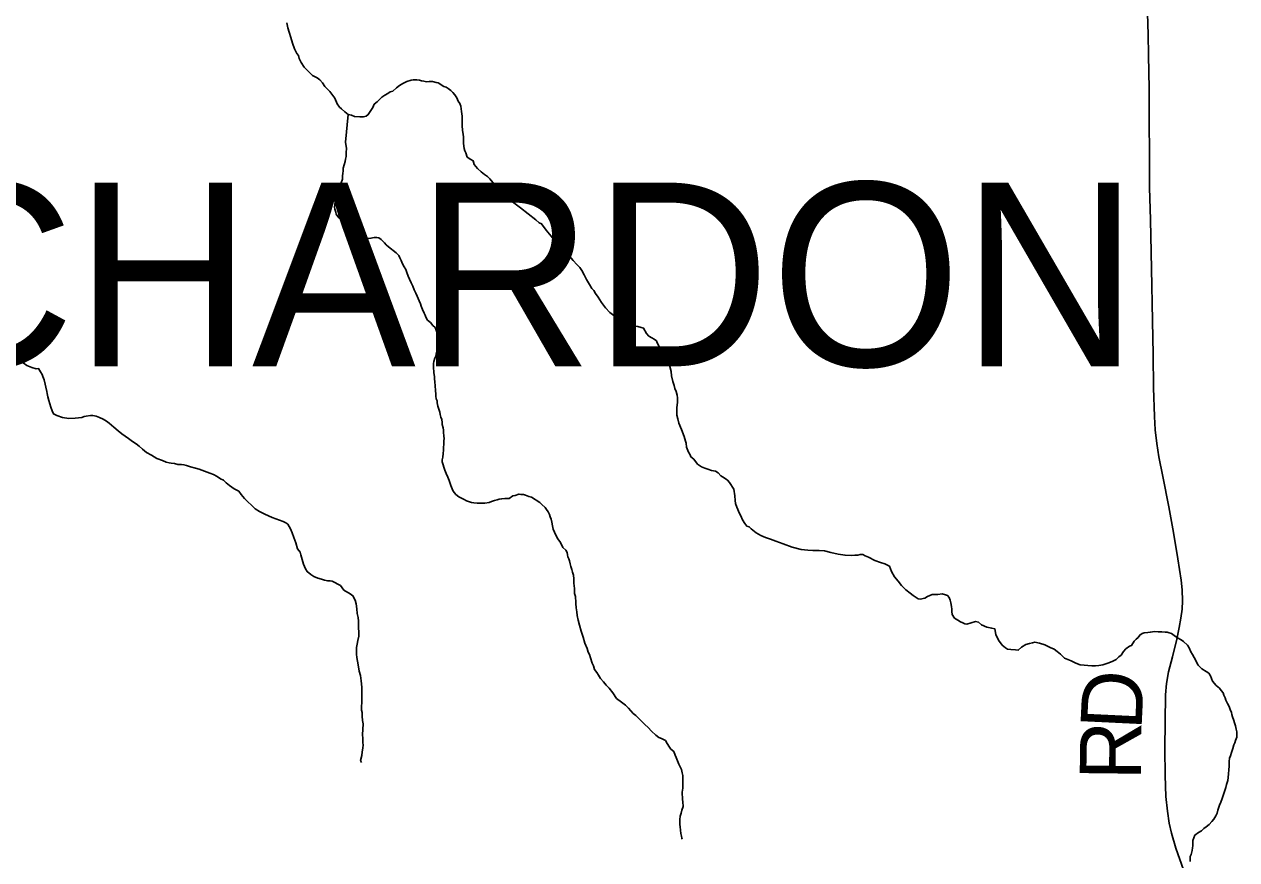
# Model space of a CAD drawing. Extents: x 103424 to 290657, y 38711 to 110967.
# Drawn here: x 214248.471 to 214249.034, y 40214.565 to 40214.952 of the extents above; entities that cross this region are included whole.
import ezdxf

# ---------------------------------------------------------------- set-up
doc = ezdxf.new("R2010")
doc.units = 0
for name, color, linetype in [('GM_X_Minor_River', 7, 'Continuous'), ('GM_X_Township_Road', 7, 'Continuous'), ('GM_X_Township_Road_Text', 7, 'Continuous'), ('GM_X_Township_Text', 7, 'Continuous')]:
    doc.layers.add(name, color=color, linetype=linetype)

msp = doc.modelspace()

# ---------------------------------------------------------------- linework, layer by layer
at = {"layer": 'GM_X_Minor_River'}
for points in [[(214248.59267, 40214.95316), (214248.59307, 40214.95088), (214248.59367, 40214.9488), (214248.59446, 40214.94633), (214248.59525, 40214.94368), (214248.59623, 40214.94103), (214248.5972, 40214.93895), (214248.59797, 40214.938), (214248.59837, 40214.93668), (214248.59934, 40214.93479), (214248.6007, 40214.93252), (214248.60262, 40214.93064), (214248.60454, 40214.92876), (214248.60665, 40214.92764), (214248.60799, 40214.9267), (214248.60915, 40214.92538), (214248.61031, 40214.92368), (214248.61146, 40214.92236), (214248.61262, 40214.92123), (214248.61493, 40214.91821), (214248.61591, 40214.91556), (214248.61707, 40214.91405), (214248.61803, 40214.9133), (214248.61957, 40214.9118), (214248.6211, 40214.91067), (214248.62263, 40214.91031), (214248.62396, 40214.90975), (214248.62644, 40214.90959), (214248.62815, 40214.9096), (214248.62948, 40214.90981), (214248.63042, 40214.91057), (214248.63154, 40214.91249), (214248.63247, 40214.91383), (214248.63321, 40214.91535)], [(214248.63321, 40214.91535), (214248.63453, 40214.91651), (214248.63566, 40214.91766), (214248.63679, 40214.91862), (214248.63811, 40214.91959), (214248.63943, 40214.92036), (214248.64056, 40214.92113), (214248.64189, 40214.92153), (214248.64358, 40214.92306), (214248.6449, 40214.92403), (214248.64641, 40214.92499), (214248.6483, 40214.92596), (214248.65038, 40214.92655), (214248.65133, 40214.92675), (214248.65304, 40214.92677), (214248.65418, 40214.92659), (214248.65514, 40214.92622), (214248.65628, 40214.92604), (214248.65742, 40214.92586), (214248.65875, 40214.92587), (214248.66027, 40214.92589), (214248.66199, 40214.92553), (214248.66294, 40214.92535), (214248.66543, 40214.92366), (214248.66658, 40214.92329), (214248.66753, 40214.92273), (214248.66869, 40214.92179), (214248.66965, 40214.92085), (214248.67061, 40214.91972), (214248.67158, 40214.9184), (214248.67216, 40214.91688), (214248.67294, 40214.91575), (214248.67333, 40214.91442), (214248.67374, 40214.91196), (214248.67396, 40214.90987), (214248.67398, 40214.90816), (214248.67401, 40214.9055), (214248.67422, 40214.90322), (214248.67443, 40214.90151), (214248.67464, 40214.90018), (214248.67465, 40214.89904), (214248.67467, 40214.89714), (214248.67489, 40214.89486), (214248.67528, 40214.89372), (214248.67567, 40214.89278), (214248.67627, 40214.89088), (214248.67799, 40214.88976), (214248.67914, 40214.8892), (214248.67954, 40214.88749), (214248.68108, 40214.88561), (214248.68281, 40214.8841), (214248.68434, 40214.88279), (214248.68569, 40214.88185), (214248.68684, 40214.88072), (214248.68819, 40214.87903), (214248.68974, 40214.87676), (214248.69185, 40214.8745), (214248.69473, 40214.87206), (214248.69799, 40214.86962), (214248.70106, 40214.86737), (214248.70816, 40214.86174), (214248.7097, 40214.86042), (214248.71084, 40214.85986), (214248.71297, 40214.85703), (214248.71528, 40214.8542), (214248.71798, 40214.851), (214248.72068, 40214.8478), (214248.7226, 40214.84591), (214248.72375, 40214.84497), (214248.72452, 40214.84403), (214248.72549, 40214.8429), (214248.72722, 40214.84102), (214248.72856, 40214.8397), (214248.72953, 40214.83819), (214248.73069, 40214.8363), (214248.73167, 40214.83403), (214248.73303, 40214.83176), (214248.73419, 40214.82987), (214248.73515, 40214.82893), (214248.73593, 40214.82761), (214248.73709, 40214.82591), (214248.73864, 40214.82345), (214248.74057, 40214.821), (214248.74249, 40214.81874), (214248.74441, 40214.81743), (214248.74613, 40214.81668), (214248.74804, 40214.81537), (214248.75035, 40214.81369), (214248.75264, 40214.81257), (214248.75549, 40214.81221), (214248.75702, 40214.81185), (214248.75817, 40214.81148), (214248.75952, 40214.80902), (214248.76068, 40214.80771), (214248.76202, 40214.80696), (214248.76317, 40214.8064), (214248.76413, 40214.80565), (214248.76452, 40214.8047), (214248.76568, 40214.80243), (214248.7678, 40214.80036), (214248.76915, 40214.79828)], [(214248.6211, 40214.91067), (214248.61992, 40214.89773), (214248.62033, 40214.89489), (214248.62017, 40214.89298), (214248.62018, 40214.89203), (214248.62019, 40214.89108), (214248.61982, 40214.88994), (214248.61965, 40214.8888), (214248.61873, 40214.88575), (214248.61875, 40214.88442), (214248.61857, 40214.88327), (214248.61839, 40214.88213), (214248.61841, 40214.88061), (214248.61786, 40214.87889), (214248.61713, 40214.87623), (214248.61659, 40214.87394), (214248.61585, 40214.87184), (214248.61511, 40214.87012), (214248.61494, 40214.86879), (214248.61476, 40214.86765), (214248.61496, 40214.8667), (214248.61536, 40214.86537), (214248.61556, 40214.86442), (214248.61672, 40214.86273), (214248.61825, 40214.86122), (214248.61903, 40214.86028), (214248.62038, 40214.85858), (214248.62134, 40214.85745), (214248.62249, 40214.85632), (214248.62345, 40214.85557), (214248.62441, 40214.85501), (214248.62537, 40214.85445), (214248.6267, 40214.85389), (214248.62842, 40214.85334), (214248.62937, 40214.85316), (214248.63051, 40214.85317), (214248.63165, 40214.85318), (214248.63317, 40214.85358), (214248.63431, 40214.85359), (214248.63526, 40214.85341), (214248.63641, 40214.85266), (214248.63795, 40214.85115), (214248.63872, 40214.85021), (214248.63987, 40214.84927), (214248.64333, 40214.84645), (214248.64467, 40214.84514), (214248.64506, 40214.84419), (214248.64565, 40214.84286), (214248.64624, 40214.84135), (214248.64701, 40214.84003), (214248.64779, 40214.8387), (214248.64837, 40214.83738), (214248.64897, 40214.83567), (214248.64955, 40214.83416), (214248.65033, 40214.83246), (214248.65111, 40214.83094), (214248.6517, 40214.82924), (214248.65248, 40214.82773), (214248.65306, 40214.8264), (214248.65365, 40214.82527), (214248.65404, 40214.82413), (214248.65463, 40214.8228), (214248.65502, 40214.82167), (214248.65561, 40214.82015), (214248.65639, 40214.81845), (214248.65678, 40214.8175), (214248.65717, 40214.81656), (214248.65795, 40214.81523), (214248.65929, 40214.81411), (214248.66045, 40214.81279), (214248.66141, 40214.81185), (214248.66199, 40214.81052), (214248.66239, 40214.809), (214248.66279, 40214.8073), (214248.663, 40214.80578), (214248.66301, 40214.80445), (214248.66284, 40214.80293), (214248.66193, 40214.7995), (214248.66175, 40214.79854), (214248.66138, 40214.79759), (214248.66083, 40214.79606), (214248.66065, 40214.79511), (214248.66067, 40214.79378), (214248.66068, 40214.79264), (214248.66088, 40214.79169), (214248.66089, 40214.79074), (214248.6611, 40214.78903), (214248.66111, 40214.78808), (214248.66132, 40214.78637), (214248.66153, 40214.78485), (214248.66156, 40214.78238), (214248.66177, 40214.78105), (214248.66178, 40214.77991), (214248.66198, 40214.77878), (214248.66237, 40214.77783), (214248.66238, 40214.77688), (214248.66278, 40214.77536), (214248.66298, 40214.77441), (214248.66337, 40214.77347), (214248.66358, 40214.77252), (214248.66378, 40214.77138)], [(214248.47018, 40214.79549), (214248.47191, 40214.79418), (214248.4742, 40214.79325), (214248.4763, 40214.7927), (214248.47744, 40214.79271), (214248.47822, 40214.7912), (214248.47899, 40214.79007), (214248.47938, 40214.78912), (214248.47997, 40214.7876), (214248.48117, 40214.7821), (214248.48137, 40214.78116), (214248.48177, 40214.77964), (214248.48217, 40214.77793), (214248.48257, 40214.77642), (214248.48316, 40214.7749), (214248.48375, 40214.7732), (214248.48433, 40214.77168), (214248.48586, 40214.77094), (214248.48854, 40214.77001), (214248.49139, 40214.76966), (214248.49443, 40214.76969), (214248.49747, 40214.7701), (214248.4986, 40214.77049), (214248.49955, 40214.77069), (214248.50145, 40214.7709), (214248.50259, 40214.77091), (214248.50411, 40214.77074), (214248.50564, 40214.76999), (214248.50736, 40214.76925), (214248.50889, 40214.76831), (214248.51024, 40214.76738), (214248.51235, 40214.7655), (214248.51427, 40214.76381), (214248.51599, 40214.76249), (214248.51753, 40214.76137), (214248.51906, 40214.76024), (214248.52098, 40214.75893), (214248.5227, 40214.75781), (214248.52405, 40214.75668), (214248.52558, 40214.75537), (214248.5275, 40214.75386), (214248.5298, 40214.75256), (214248.53228, 40214.75106)], [(214248.76915, 40214.79828), (214248.77094, 40214.79146), (214248.77116, 40214.78937), (214248.77176, 40214.78671), (214248.77235, 40214.78482), (214248.77275, 40214.78349), (214248.77333, 40214.78217), (214248.77373, 40214.78046), (214248.77394, 40214.77913), (214248.77396, 40214.77723), (214248.77361, 40214.77457), (214248.77362, 40214.77362), (214248.77363, 40214.77248), (214248.77365, 40214.77115), (214248.77405, 40214.76944), (214248.77464, 40214.76735), (214248.77582, 40214.76451), (214248.777, 40214.7613), (214248.77759, 40214.75902), (214248.77798, 40214.75807), (214248.77819, 40214.75636), (214248.77898, 40214.7539), (214248.77976, 40214.75277), (214248.78015, 40214.75182), (214248.78149, 40214.75069), (214248.78323, 40214.74843), (214248.78514, 40214.74712), (214248.78667, 40214.74656), (214248.78801, 40214.74601), (214248.78972, 40214.74545), (214248.79163, 40214.74509), (214248.79278, 40214.74434), (214248.79413, 40214.74303), (214248.79566, 40214.74209), (214248.79719, 40214.74097), (214248.79815, 40214.73984), (214248.80009, 40214.73681), (214248.80051, 40214.73378), (214248.80072, 40214.7315), (214248.80093, 40214.73017), (214248.80152, 40214.72846), (214248.80191, 40214.72733), (214248.8025, 40214.72581), (214248.80327, 40214.72449), (214248.80406, 40214.7226), (214248.80522, 40214.7209), (214248.80618, 40214.71958), (214248.80714, 40214.71939), (214248.8081, 40214.71845), (214248.8104, 40214.71658), (214248.8127, 40214.71527), (214248.8148, 40214.71434), (214248.81709, 40214.7136), (214248.81957, 40214.71268), (214248.82301, 40214.71138), (214248.8272, 40214.7099), (214248.8314, 40214.7088), (214248.83444, 40214.70845), (214248.83673, 40214.70828), (214248.83844, 40214.7083), (214248.83977, 40214.70832), (214248.84224, 40214.70815), (214248.8451, 40214.70742), (214248.84853, 40214.70669), (214248.85177, 40214.70615), (214248.85462, 40214.70599), (214248.85633, 40214.7062), (214248.85766, 40214.70621), (214248.8588, 40214.70641), (214248.85994, 40214.70643), (214248.86109, 40214.70587), (214248.86261, 40214.70531), (214248.86548, 40214.70363), (214248.86816, 40214.70271), (214248.87025, 40214.70216), (214248.87236, 40214.70104), (214248.87334, 40214.69857), (214248.8747, 40214.69612), (214248.87643, 40214.69404), (214248.87797, 40214.69216), (214248.8799, 40214.69009), (214248.88201, 40214.68859), (214248.88335, 40214.68746), (214248.88469, 40214.68652), (214248.88565, 40214.68596), (214248.8866, 40214.68578), (214248.88869, 40214.68618), (214248.89001, 40214.68696), (214248.89209, 40214.68793), (214248.89361, 40214.68794), (214248.89475, 40214.68795), (214248.89684, 40214.68816), (214248.89836, 40214.6878), (214248.89932, 40214.68743), (214248.90009, 40214.68649), (214248.90048, 40214.68535), (214248.90088, 40214.68402), (214248.90109, 40214.68231), (214248.90129, 40214.68117), (214248.9013, 40214.68003), (214248.90151, 40214.67871)], [(214248.66378, 40214.77138), (214248.66417, 40214.77024), (214248.66456, 40214.76911), (214248.66477, 40214.76778), (214248.66478, 40214.76683), (214248.66518, 40214.76531), (214248.66538, 40214.76417), (214248.66539, 40214.76322), (214248.66542, 40214.76132), (214248.66562, 40214.76037), (214248.66544, 40214.75923), (214248.66546, 40214.75771), (214248.66528, 40214.75619), (214248.6653, 40214.75486), (214248.66513, 40214.75334), (214248.66496, 40214.75162), (214248.66478, 40214.75048), (214248.66479, 40214.74953), (214248.66598, 40214.74555), (214248.66657, 40214.74404), (214248.66735, 40214.74233), (214248.66794, 40214.74082), (214248.66833, 40214.73987), (214248.66872, 40214.73854), (214248.66931, 40214.73703), (214248.66989, 40214.73589), (214248.67105, 40214.73439), (214248.67239, 40214.73326), (214248.67373, 40214.7327), (214248.67488, 40214.73195), (214248.67603, 40214.73139), (214248.67832, 40214.73066), (214248.67946, 40214.73048), (214248.68098, 40214.7303), (214248.68288, 40214.73032), (214248.68459, 40214.73034), (214248.68649, 40214.73055), (214248.68763, 40214.73113), (214248.68895, 40214.73152), (214248.69028, 40214.73192), (214248.69123, 40214.73212), (214248.69236, 40214.73232), (214248.69388, 40214.73252), (214248.69483, 40214.73253), (214248.69578, 40214.73254), (214248.69748, 40214.7337), (214248.69862, 40214.7339), (214248.70032, 40214.73449), (214248.70128, 40214.73431), (214248.70242, 40214.73432), (214248.70337, 40214.73395), (214248.7049, 40214.73339), (214248.70623, 40214.73303), (214248.71006, 40214.73059), (214248.71102, 40214.72965), (214248.71256, 40214.72834), (214248.71314, 40214.72739), (214248.71391, 40214.72626), (214248.7145, 40214.72512), (214248.71489, 40214.72399), (214248.71528, 40214.72285), (214248.71568, 40214.72152), (214248.71589, 40214.71982), (214248.71629, 40214.7183), (214248.71687, 40214.71678), (214248.71746, 40214.71546), (214248.71843, 40214.71376), (214248.71959, 40214.71206), (214248.72076, 40214.70979), (214248.7221, 40214.70847), (214248.72269, 40214.70734), (214248.72289, 40214.70639), (214248.72309, 40214.70544), (214248.72348, 40214.70449), (214248.72387, 40214.70355), (214248.72408, 40214.70222), (214248.72447, 40214.70089), (214248.72487, 40214.69957), (214248.72526, 40214.69824), (214248.72566, 40214.69691), (214248.72587, 40214.6952), (214248.72589, 40214.69311), (214248.72611, 40214.69064), (214248.72614, 40214.68836), (214248.72653, 40214.68704), (214248.72655, 40214.68609), (214248.72675, 40214.68514), (214248.72676, 40214.68381), (214248.72698, 40214.68172), (214248.72719, 40214.67982), (214248.7274, 40214.67811), (214248.7278, 40214.67602), (214248.7284, 40214.67375), (214248.72919, 40214.6709), (214248.73018, 40214.66806), (214248.73097, 40214.66541), (214248.73195, 40214.66295), (214248.73254, 40214.66124), (214248.73312, 40214.66011), (214248.73352, 40214.65859), (214248.73431, 40214.65613)], [(214248.53228, 40214.75106), (214248.53496, 40214.75014), (214248.53668, 40214.74939), (214248.53801, 40214.74903), (214248.53896, 40214.74884), (214248.54049, 40214.74867), (214248.54201, 40214.7483), (214248.54372, 40214.74832), (214248.54486, 40214.74814), (214248.54601, 40214.74777), (214248.54792, 40214.74722), (214248.55021, 40214.74649), (214248.55192, 40214.74612), (214248.55688, 40214.74427), (214248.5586, 40214.74353), (214248.56033, 40214.7426), (214248.56186, 40214.74166), (214248.5632, 40214.74091), (214248.56454, 40214.73979), (214248.56608, 40214.73847), (214248.56819, 40214.73697), (214248.57029, 40214.73585), (214248.57145, 40214.73434), (214248.57299, 40214.73246), (214248.57453, 40214.73095), (214248.57626, 40214.72945), (214248.57799, 40214.72775), (214248.5799, 40214.72644), (214248.58143, 40214.7257), (214248.58239, 40214.72514), (214248.58411, 40214.72439), (214248.58583, 40214.72365), (214248.58754, 40214.7231), (214248.58926, 40214.72235), (214248.59098, 40214.7218), (214248.59213, 40214.72124), (214248.59309, 40214.72049), (214248.59425, 40214.71841), (214248.59503, 40214.71652), (214248.59582, 40214.71444), (214248.5968, 40214.71197), (214248.59759, 40214.70913), (214248.59875, 40214.70762), (214248.59914, 40214.70629), (214248.59974, 40214.70421), (214248.60034, 40214.70193), (214248.60131, 40214.69985), (214248.60209, 40214.69853), (214248.60381, 40214.69722), (214248.60515, 40214.69628), (214248.60706, 40214.69554), (214248.60878, 40214.69498), (214248.61011, 40214.69462), (214248.61164, 40214.69425), (214248.61278, 40214.69426), (214248.61373, 40214.69408), (214248.61756, 40214.69203), (214248.6191, 40214.68996), (214248.62197, 40214.68827), (214248.62331, 40214.68734), (214248.62429, 40214.68526), (214248.62488, 40214.68355), (214248.6251, 40214.68127), (214248.62531, 40214.67918), (214248.62571, 40214.67729), (214248.62592, 40214.67558), (214248.62594, 40214.67387), (214248.62596, 40214.67235), (214248.62598, 40214.67064), (214248.62599, 40214.66949), (214248.62601, 40214.66854), (214248.62565, 40214.66664), (214248.62529, 40214.66493), (214248.62492, 40214.6634), (214248.62495, 40214.6615), (214248.62496, 40214.66017), (214248.62517, 40214.65865), (214248.62538, 40214.65694), (214248.62578, 40214.65524), (214248.62619, 40214.65239), (214248.62679, 40214.6503), (214248.6272, 40214.64784), (214248.62742, 40214.64499), (214248.62746, 40214.64176), (214248.62749, 40214.63928), (214248.6275, 40214.63757), (214248.62733, 40214.63624), (214248.62734, 40214.63529), (214248.62735, 40214.63434), (214248.62756, 40214.6332), (214248.62758, 40214.63149), (214248.62779, 40214.6294), (214248.628, 40214.62788), (214248.62784, 40214.62522), (214248.62767, 40214.62294), (214248.62789, 40214.62104), (214248.62791, 40214.61914), (214248.62811, 40214.61819), (214248.62794, 40214.61667), (214248.62758, 40214.61495), (214248.62741, 40214.61324)], [(214248.90151, 40214.67871), (214248.90248, 40214.67701), (214248.90401, 40214.67607), (214248.90535, 40214.67532), (214248.90631, 40214.67476), (214248.90726, 40214.67439), (214248.90821, 40214.67421), (214248.91219, 40214.67539), (214248.91372, 40214.67503), (214248.91506, 40214.6739), (214248.91754, 40214.67278), (214248.91983, 40214.67224), (214248.92117, 40214.67206), (214248.92177, 40214.6694), (214248.92294, 40214.66675), (214248.92467, 40214.66449), (214248.92621, 40214.66317), (214248.92717, 40214.66261), (214248.92869, 40214.66244), (214248.93078, 40214.66227), (214248.93212, 40214.66209), (214248.93362, 40214.66344), (214248.9357, 40214.66479), (214248.9374, 40214.66519), (214248.93873, 40214.66558), (214248.93987, 40214.66578), (214248.94196, 40214.66542), (214248.94444, 40214.6645), (214248.94693, 40214.66338), (214248.94884, 40214.66264), (214248.95018, 40214.66151), (214248.95172, 40214.6602), (214248.95364, 40214.65832), (214248.95669, 40214.65721), (214248.9588, 40214.65609), (214248.9609, 40214.65535), (214248.96622, 40214.65483), (214248.96794, 40214.65485), (214248.96945, 40214.65505), (214248.97135, 40214.65526), (214248.97362, 40214.65604), (214248.97571, 40214.65683), (214248.9776, 40214.6578), (214248.97872, 40214.65895), (214248.97985, 40214.65972), (214248.98097, 40214.66144), (214248.9821, 40214.66278), (214248.9838, 40214.66394), (214248.98474, 40214.66433), (214248.98586, 40214.66624), (214248.9868, 40214.6672), (214248.98774, 40214.66797), (214248.98849, 40214.66912), (214248.98962, 40214.66989), (214248.99057, 40214.67009), (214248.99228, 40214.6703), (214248.99342, 40214.6705), (214248.99531, 40214.67071), (214248.99703, 40214.67053), (214248.99874, 40214.67055), (214249.00026, 40214.67038), (214249.00121, 40214.67039), (214249.00216, 40214.67021), (214249.00331, 40214.66984), (214249.00446, 40214.6689), (214249.00599, 40214.66777), (214249.00771, 40214.66684), (214249.00886, 40214.66609), (214249.01059, 40214.6644), (214249.01137, 40214.66326), (214249.01215, 40214.66137), (214249.01293, 40214.66005), (214249.0137, 40214.65873), (214249.01564, 40214.65513), (214249.01737, 40214.65344), (214249.01929, 40214.65213), (214249.02063, 40214.65138), (214249.0214, 40214.65025), (214249.02219, 40214.64778), (214249.02393, 40214.64571), (214249.02546, 40214.6444), (214249.02623, 40214.64345), (214249.0272, 40214.64232), (214249.02759, 40214.64119), (214249.02817, 40214.64005), (214249.02838, 40214.63891), (214249.02916, 40214.6374), (214249.02993, 40214.63589), (214249.03052, 40214.63456), (214249.0311, 40214.63324), (214249.03131, 40214.63229), (214249.03151, 40214.63115), (214249.0321, 40214.62944), (214249.03249, 40214.62831), (214249.03289, 40214.62698), (214249.03329, 40214.62546), (214249.03349, 40214.62414), (214249.03352, 40214.62166), (214249.03297, 40214.62014), (214249.0326, 40214.61918), (214249.03223, 40214.61823)], [(214248.73431, 40214.65613), (214248.73489, 40214.6548), (214248.73548, 40214.6531), (214248.73645, 40214.65178), (214248.73722, 40214.65045), (214248.73819, 40214.64894), (214248.73954, 40214.64744), (214248.74089, 40214.64593), (214248.74224, 40214.64442), (214248.74397, 40214.64235), (214248.74571, 40214.6397), (214248.74801, 40214.63802), (214248.74974, 40214.63651), (214248.75128, 40214.6352), (214248.75224, 40214.63388), (214248.7534, 40214.63275), (214248.75455, 40214.63181), (214248.75589, 40214.63049), (214248.75724, 40214.62917), (214248.75878, 40214.62767), (214248.76032, 40214.62616), (214248.76186, 40214.62447), (214248.76397, 40214.62259), (214248.76531, 40214.62165), (214248.76646, 40214.62109), (214248.76741, 40214.62072), (214248.76837, 40214.62016), (214248.76915, 40214.61884), (214248.77031, 40214.61714), (214248.77089, 40214.61619), (214248.77223, 40214.61507), (214248.77282, 40214.61336), (214248.7734, 40214.61223), (214248.77399, 40214.61071), (214248.77458, 40214.6092), (214248.77536, 40214.60768), (214248.77575, 40214.60674), (214248.77615, 40214.60522), (214248.77635, 40214.60389), (214248.77637, 40214.60237), (214248.77638, 40214.60104), (214248.7764, 40214.59952), (214248.77642, 40214.598), (214248.77606, 40214.59628), (214248.77629, 40214.59287), (214248.77649, 40214.59173), (214248.77652, 40214.58964), (214248.77597, 40214.58792), (214248.7756, 40214.5864), (214248.77524, 40214.58506), (214248.77507, 40214.58354), (214248.77508, 40214.5824), (214248.77509, 40214.58126), (214248.77511, 40214.58012), (214248.77531, 40214.5786), (214248.77552, 40214.57708), (214248.77573, 40214.57575), (214248.77593, 40214.5748), (214248.77612, 40214.57442)], [(214249.03223, 40214.61823), (214249.03168, 40214.61651), (214249.03113, 40214.61461), (214249.03058, 40214.61308), (214249.03021, 40214.61194), (214249.03004, 40214.61041), (214249.03006, 40214.60832), (214249.02989, 40214.60661), (214249.02972, 40214.60471), (214249.02955, 40214.603), (214249.02938, 40214.60166), (214249.02901, 40214.60071), (214249.02883, 40214.59976), (214249.02847, 40214.59842), (214249.02755, 40214.59556), (214249.02682, 40214.59327), (214249.02608, 40214.59156), (214249.02552, 40214.59022), (214249.02479, 40214.58793), (214249.02443, 40214.58641), (214249.02387, 40214.58526), (214249.02294, 40214.58373), (214249.022, 40214.58258), (214249.02068, 40214.58124), (214249.01937, 40214.58008), (214249.01823, 40214.57931), (214249.0171, 40214.57835), (214249.01578, 40214.57758), (214249.01409, 40214.57623), (214249.01353, 40214.57508), (214249.01317, 40214.57375), (214249.01319, 40214.57128), (214249.01302, 40214.57032), (214249.01284, 40214.56918), (214249.01229, 40214.56728), (214249.01192, 40214.56632), (214249.01193, 40214.56537), (214249.01195, 40214.56404)], [(214248.62741, 40214.61324), (214248.62686, 40214.61096), (214248.62725, 40214.61001)]]:
    msp.add_lwpolyline(points, dxfattribs=at)
at = {"layer": 'GM_X_Township_Road'}
msp.add_lwpolyline([(214249.00887, 40214.56023), (214249.00523, 40214.57022), (214249.00326, 40214.57725), (214249.00221, 40214.58187), (214249.00141, 40214.58742), (214249.00067, 40214.59414), (214249.0003, 40214.60388), (214249.00011, 40214.61627), (214249.00042, 40214.64137), (214249.00098, 40214.64661), (214249.00184, 40214.65203), (214249.00363, 40214.65894), (214249.00567, 40214.66726), (214249.00679, 40214.6726), (214249.00759, 40214.67696), (214249.00811, 40214.68118), (214249.00831, 40214.68501), (214249.00811, 40214.69009), (214249.00765, 40214.69458), (214249.00611, 40214.70448), (214249.00415, 40214.71676), (214249.00194, 40214.72857), (214248.99914, 40214.7427), (214248.99735, 40214.75174), (214248.99643, 40214.75801), (214248.9957, 40214.76435), (214248.99531, 40214.77048), (214248.99491, 40214.78382), (214248.99465, 40214.79935), (214248.99439, 40214.81488), (214248.99426, 40214.82305), (214248.99412, 40214.83121), (214248.99377, 40214.84674), (214248.99343, 40214.86175), (214248.9931, 40214.87675), (214248.993, 40214.89229), (214248.9929, 40214.90742), (214248.9928, 40214.92256), (214248.99252, 40214.93809), (214248.99235, 40214.94778), (214248.99217, 40214.95747)], dxfattribs=at)

# ---------------------------------------------------------------- texts
at = {"layer": 'GM_X_Township_Road_Text'}
for s, rotation, p in [('D', 87.2633, (214248.98928, 40214.62469)), ('R', 89.3482, (214248.98902, 40214.60164))]:
    msp.add_text(s, height=0.02841, rotation=rotation, dxfattribs=at).set_placement(p)
at = {"layer": 'GM_X_Township_Text'}
msp.add_text('CHARDON', height=0.085227, rotation=0, dxfattribs=at).set_placement((214248.41185, 40214.7938))

doc.saveas('drawing.dxf')
